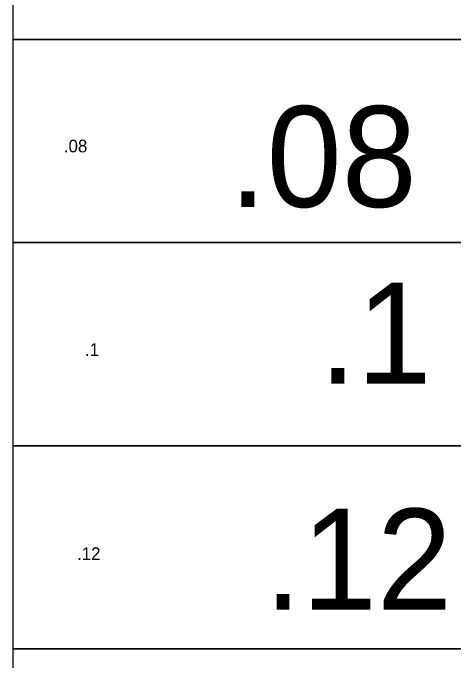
# Model space of a CAD drawing. Extents: x 988130 to 1132882, y 654656 to 841453.
# Drawn here: x 1014460 to 1028408, y 796004 to 816531 of the extents above; entities that cross this region are included whole.
import ezdxf

# ---------------------------------------------------------------- set-up
doc = ezdxf.new("R2010")
doc.units = 0
doc.layers.add('V-ANNO-KEYM', color=7, linetype='Continuous')

msp = doc.modelspace()

# ---------------------------------------------------------------- linework, layer by layer
at = {"layer": 'V-ANNO-KEYM'}
for points in [[(1014460, 815688), (1122485, 815688), (1122485, 822129), (1014460, 822129)], [(1014460, 809247), (1122485, 809247), (1122485, 815688), (1014460, 815688)], [(1014460, 789923), (1122485, 789923), (1122485, 796364), (1014460, 796364)]]:
    msp.add_lwpolyline(points, close=True, dxfattribs=at)
for points in [[(1122485, 802805), (1122485, 809247), (1014460, 809247), (1014460, 802805), (1100686, 802805)], [(1083563, 802805), (1014460, 802805), (1014460, 796364), (1122485, 796364), (1122485, 802599)]]:
    msp.add_lwpolyline(points, dxfattribs=at)

# ---------------------------------------------------------------- texts
for s, height, p in [('.08', 3200, (1021311, 810376)), ('.08', 400, (1016073, 812110)), ('.1', 3200, (1024164, 804773)), ('.1', 400, (1016741, 805651)), ('.12', 3200, (1022425, 797606)), ('.12', 400, (1016491, 799180))]:
    msp.add_text(s, height=height, dxfattribs=at).set_placement(p)

doc.saveas('drawing.dxf')
